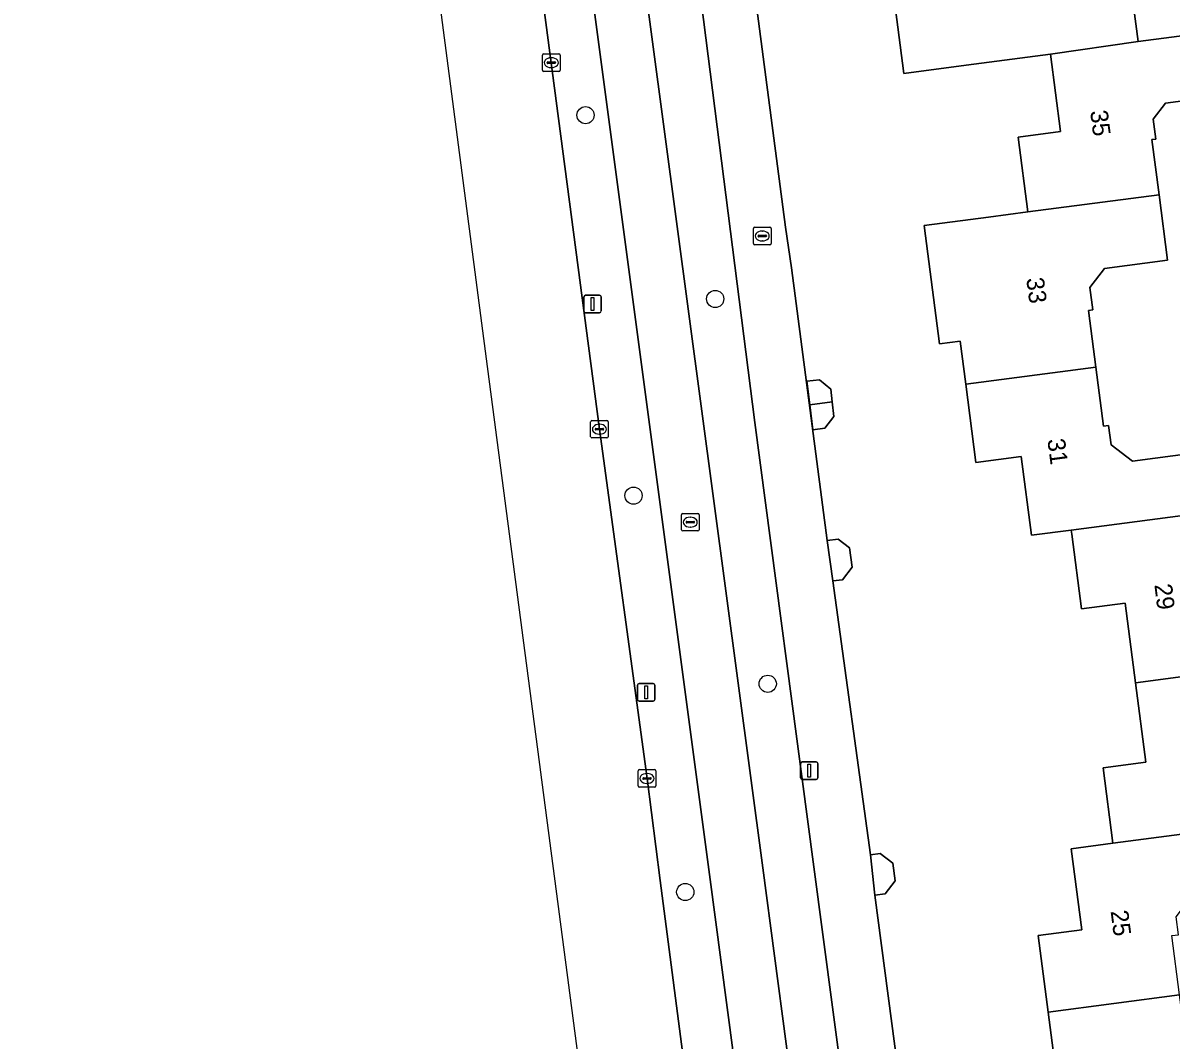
# Model space of a CAD drawing. Extents: x 161084 to 161928, y 385354 to 386522.
# Drawn here: x 161140.8 to 161206.1, y 385920.4 to 385978.2 of the extents above; entities that cross this region are included whole.
import ezdxf

# ---------------------------------------------------------------- set-up
doc = ezdxf.new("R2010")
doc.units = 0
for name, color, linetype in [('IMGEO_Berm_groen', 7, 'Continuous'), ('IMGEO_Boom', 7, 'Continuous'), ('IMGEO_Brandkraan', 7, 'Continuous'), ('IMGEO_Erf', 7, 'Continuous'), ('IMGEO_Fietspad_gesloten', 7, 'Continuous'), ('IMGEO_Kolk', 7, 'Continuous'), ('IMGEO_Lichtmast', 7, 'Continuous'), ('IMGEO_Muur', 7, 'Continuous'), ('IMGEO_OVBaan_gesloten', 7, 'Continuous'), ('IMGEO_Pand', 7, 'Continuous'), ('IMGEO_Pand_nummerreeks', 7, 'Continuous'), ('IMGEO_Rioolput', 7, 'Continuous'), ('IMGEO_Voetpad_open', 7, 'Continuous')]:
    doc.layers.add(name, color=color, linetype=linetype)

msp = doc.modelspace()

# ---------------------------------------------------------------- linework, layer by layer
at = {"layer": 'IMGEO_Berm_groen'}
for points in [[(161149.083, 386140.767), (161149.318, 386139.173), (161151.938, 386119.836), (161154.412, 386100.485), (161157.079, 386080.17), (161159.857, 386058.81), (161162.806, 386036.478), (161163.181, 386034.035), (161173.593, 385955.119), (161176.3, 385935.247), (161177.056, 385929.432), (161181.599, 385894.516), (161192.506, 385812.149), (161194.437, 385797.117), (161194.675, 385795.33), (161194.813, 385794.299), (161198.275, 385794.739), (161199.988, 385781.774), (161203.044, 385758.47), (161205.621, 385758.801), (161204.389, 385768.102), (161200.818, 385794.469)], [(161182.444, 385955.504), (161177.745, 385992.295), (161176.761, 386000), (161172.512, 386031.279), (161170.87, 386043.747), (161169.605, 386054.496), (161168.031, 386054.274), (161168.085, 386049.155)], [(161195.062, 385814.352), (161181.875, 385914.647), (161179.857, 385929.778), (161166.231, 386031.926)], [(161169.586, 386029.717), (161182.884, 385930.152), (161184.889, 385915.142), (161197.985, 385816.037)], [(161200.12, 385806.935), (161202.222, 385807.184), (161199.391, 385828.145), (161185.759, 385930.507), (161182.444, 385955.504)]]:
    msp.add_lwpolyline(points, dxfattribs=at)
at = {"layer": 'IMGEO_Boom'}
for centre in [(161172.801, 385972.987), (161180.183, 385962.531), (161175.535, 385951.338), (161183.173, 385940.633), (161178.477, 385928.785)]:
    msp.add_circle(centre, 0.489, dxfattribs=at)
at = {"layer": 'IMGEO_Brandkraan'}
for p, q in [((161182.361, 385965.689), (161182.361, 385966.541)), ((161182.436, 385966.615), (161183.288, 385966.615)), ((161182.849, 385966.395), (161182.874, 385966.395)), ((161183.362, 385966.541), (161183.362, 385965.689)), ((161182.62, 385966.109), (161182.62, 385966.121)), ((161183.058, 385966.072), (161182.66, 385966.072)), ((161182.663, 385966.158), (161183.061, 385966.158)), ((161182.872, 385965.835), (161182.847, 385965.835)), ((161183.104, 385966.121), (161183.104, 385966.109)), ((161183.288, 385965.615), (161182.436, 385965.615))]:
    msp.add_line(p, q, dxfattribs=at)
for points in [[(161182.361, 385965.689), (161182.361, 385966.541)], [(161182.436, 385966.615), (161183.288, 385966.615)], [(161183.362, 385966.541), (161183.362, 385965.689)], [(161183.288, 385965.615), (161182.436, 385965.615)]]:
    msp.add_lwpolyline(points, dxfattribs=at)
for centre, radius, start, end in [((161182.438, 385966.539), 0.0765, 91.55205, 178.44795), ((161182.438, 385966.539), 0.0765, 91.55205, 178.44795), ((161183.286, 385966.539), 0.0765, 1.55205, 88.44795), ((161183.286, 385966.539), 0.0765, 1.55205, 88.44795), ((161182.438, 385965.691), 0.0765, 181.55205, 268.44795), ((161182.438, 385965.691), 0.0765, 181.55205, 268.44795), ((161182.66, 385966.118), 0.0403, 85.87752, 175.75265), ((161182.657, 385966.108), 0.0366, 178.93798, 274.71019), ((161183.061, 385966.115), 0.043, 264.86636, 352.45326), ((161183.065, 385966.12), 0.0386, 1.73085, 96.63898), ((161183.286, 385965.691), 0.0765, 271.55205, 358.44795), ((161183.286, 385965.691), 0.0765, 271.55205, 358.44795)]:
    msp.add_arc(centre, radius, start, end, dxfattribs=at)
for centre, major_axis, ratio, start_param, end_param in [((161182.848, 385966.115), (-0.387, 0.002), 0.722429, 4.712389, 7.853982), ((161182.873, 385966.115), (-0.39, 0.002), 0.717154, 1.570796, 4.712389)]:
    msp.add_ellipse(centre, major_axis=major_axis, ratio=ratio, start_param=start_param, end_param=end_param, dxfattribs=at)
at = {"layer": 'IMGEO_Erf'}
for points in [[(161180.765, 385992.681), (161184.183, 385966.623), (161184.52, 385964.296), (161186.56, 385948.784), (161187.173, 385948.865), (161187.824, 385948.366), (161187.971, 385947.26), (161187.431, 385946.555), (161186.887, 385946.483), (161189.021, 385930.91), (161189.571, 385930.983), (161190.287, 385930.435), (161190.421, 385929.422), (161189.852, 385928.679), (161189.272, 385928.602), (161191.332, 385912.99)], [(161199.713, 385917.59), (161199.143, 385921.945), (161198.572, 385926.302), (161201.051, 385926.627), (161200.446, 385931.246), (161202.822, 385931.557), (161202.26, 385935.853), (161204.7, 385936.172), (161204.108, 385940.695), (161203.515, 385945.218), (161201.039, 385944.894), (161200.481, 385949.154), (161200.451, 385949.383), (161198.184, 385949.087), (161197.598, 385953.557), (161195.025, 385953.221), (161194.442, 385957.672), (161194.121, 385960.128), (161192.956, 385959.975), (161192.075, 385966.709), (161195.739, 385967.189), (161197.985, 385967.483), (161197.427, 385971.741), (161199.842, 385972.057), (161199.266, 385976.451), (161194.477, 385975.824), (161190.921, 385975.358), (161190.305, 385980.063)], [(161203.831, 385980.499), (161204.266, 385977.177), (161209.08, 385977.807)], [(161209.557, 385974.164), (161205.823, 385973.675), (161205.119, 385972.759), (161205.269, 385971.619), (161205.039, 385971.603), (161205.448, 385968.449), (161205.93, 385964.728), (161202.342, 385964.258), (161201.514, 385963.181), (161201.681, 385961.903), (161201.434, 385961.871), (161201.857, 385958.642), (161202.296, 385955.293), (161202.577, 385955.33), (161202.721, 385954.236), (161203.935, 385953.303), (161207.52, 385953.772)]]:
    msp.add_lwpolyline(points, dxfattribs=at)
msp.add_lwpolyline([(161186.431, 385955.176), (161185.738, 385955.092), (161185.566, 385956.511), (161185.404, 385957.843), (161186.12, 385957.93), (161186.772, 385957.392), (161186.846, 385956.678), (161186.933, 385955.839)], close=True, dxfattribs=at)
at = {"layer": 'IMGEO_Fietspad_gesloten'}
for points in [[(161165.553, 386037.912), (161166.231, 386031.926), (161179.857, 385929.778), (161181.875, 385914.647), (161195.062, 385814.352)], [(161197.985, 385816.037), (161184.889, 385915.142), (161182.884, 385930.152), (161169.586, 386029.717)]]:
    msp.add_lwpolyline(points, dxfattribs=at)
at = {"layer": 'IMGEO_Kolk'}
for p, q in [((161170.351, 385975.547), (161170.351, 385976.399)), ((161170.426, 385976.473), (161171.278, 385976.473)), ((161170.839, 385976.253), (161170.864, 385976.253)), ((161171.352, 385976.399), (161171.352, 385975.547)), ((161171.278, 385975.473), (161170.426, 385975.473)), ((161170.61, 385975.967), (161170.61, 385975.979)), ((161171.048, 385975.93), (161170.65, 385975.93)), ((161170.653, 385976.016), (161171.051, 385976.016)), ((161170.862, 385975.693), (161170.837, 385975.693)), ((161171.094, 385975.979), (161171.094, 385975.967)), ((161173.092, 385954.693), (161173.092, 385955.545)), ((161173.167, 385955.619), (161174.019, 385955.619)), ((161173.394, 385955.162), (161173.792, 385955.162)), ((161173.58, 385955.399), (161173.605, 385955.399)), ((161174.093, 385955.545), (161174.093, 385954.693)), ((161174.019, 385954.619), (161173.167, 385954.619)), ((161173.351, 385955.113), (161173.351, 385955.125)), ((161173.789, 385955.076), (161173.391, 385955.076)), ((161173.603, 385954.839), (161173.578, 385954.839)), ((161173.835, 385955.125), (161173.835, 385955.113)), ((161175.799, 385934.821), (161175.799, 385935.673)), ((161175.874, 385935.747), (161176.726, 385935.747)), ((161176.8, 385935.673), (161176.8, 385934.821)), ((161176.058, 385935.241), (161176.058, 385935.253)), ((161176.496, 385935.204), (161176.098, 385935.204)), ((161176.101, 385935.29), (161176.499, 385935.29)), ((161176.31, 385934.967), (161176.285, 385934.967)), ((161176.287, 385935.527), (161176.312, 385935.527)), ((161176.542, 385935.253), (161176.542, 385935.241)), ((161176.726, 385934.747), (161175.874, 385934.747))]:
    msp.add_line(p, q, dxfattribs=at)
for points in [[(161170.351, 385975.547), (161170.351, 385976.399)], [(161170.426, 385976.473), (161171.278, 385976.473)], [(161171.352, 385976.399), (161171.352, 385975.547)], [(161171.278, 385975.473), (161170.426, 385975.473)], [(161173.092, 385954.693), (161173.092, 385955.545)], [(161173.167, 385955.619), (161174.019, 385955.619)], [(161174.093, 385955.545), (161174.093, 385954.693)], [(161174.019, 385954.619), (161173.167, 385954.619)], [(161175.799, 385934.821), (161175.799, 385935.673)], [(161175.874, 385935.747), (161176.726, 385935.747)], [(161176.8, 385935.673), (161176.8, 385934.821)], [(161176.726, 385934.747), (161175.874, 385934.747)]]:
    msp.add_lwpolyline(points, dxfattribs=at)
for centre, radius, start, end in [((161170.428, 385976.397), 0.0765, 91.55205, 178.44795), ((161170.428, 385976.397), 0.0765, 91.55205, 178.44795), ((161171.276, 385976.397), 0.0765, 1.55205, 88.44795), ((161171.276, 385976.397), 0.0765, 1.55205, 88.44795), ((161170.428, 385975.549), 0.0765, 181.55205, 268.44795), ((161170.428, 385975.549), 0.0765, 181.55205, 268.44795), ((161170.65, 385975.976), 0.0403, 85.87752, 175.75265), ((161170.647, 385975.966), 0.0366, 178.93798, 274.71019), ((161171.051, 385975.973), 0.043, 264.86636, 352.45326), ((161171.055, 385975.978), 0.0386, 1.73085, 96.63898), ((161171.276, 385975.549), 0.0765, 271.55205, 358.44795), ((161171.276, 385975.549), 0.0765, 271.55205, 358.44795), ((161173.169, 385955.543), 0.0765, 91.55205, 178.44795), ((161173.169, 385955.543), 0.0765, 91.55205, 178.44795), ((161173.391, 385955.122), 0.0403, 85.87752, 175.75265), ((161173.796, 385955.124), 0.0386, 1.73085, 96.63898), ((161174.017, 385955.543), 0.0765, 1.55205, 88.44795), ((161174.017, 385955.543), 0.0765, 1.55205, 88.44795), ((161173.169, 385954.695), 0.0765, 181.55205, 268.44795), ((161173.169, 385954.695), 0.0765, 181.55205, 268.44795), ((161173.388, 385955.112), 0.0366, 178.93798, 274.71019), ((161173.792, 385955.119), 0.043, 264.86636, 352.45326), ((161174.017, 385954.695), 0.0765, 271.55205, 358.44795), ((161174.017, 385954.695), 0.0765, 271.55205, 358.44795), ((161175.876, 385935.671), 0.0765, 91.55205, 178.44795), ((161175.876, 385935.671), 0.0765, 91.55205, 178.44795), ((161176.724, 385935.671), 0.0765, 1.55205, 88.44795), ((161176.724, 385935.671), 0.0765, 1.55205, 88.44795), ((161176.098, 385935.25), 0.0403, 85.87752, 175.75265), ((161176.095, 385935.24), 0.0366, 178.93798, 274.71019), ((161176.499, 385935.247), 0.043, 264.86636, 352.45326), ((161176.503, 385935.252), 0.0386, 1.73085, 96.63898), ((161175.876, 385934.823), 0.0765, 181.55205, 268.44795), ((161175.876, 385934.823), 0.0765, 181.55205, 268.44795), ((161176.724, 385934.823), 0.0765, 271.55205, 358.44795), ((161176.724, 385934.823), 0.0765, 271.55205, 358.44795)]:
    msp.add_arc(centre, radius, start, end, dxfattribs=at)
for centre, major_axis, ratio, start_param, end_param in [((161170.838, 385975.973), (-0.387, 0.002), 0.722429, 4.712389, 7.853982), ((161170.863, 385975.973), (-0.39, 0.002), 0.717154, 1.570796, 4.712389), ((161173.579, 385955.119), (-0.387, 0.002), 0.722429, 4.712389, 7.853982), ((161173.604, 385955.119), (-0.39, 0.002), 0.717154, 1.570796, 4.712389), ((161176.286, 385935.247), (-0.387, 0.002), 0.722429, 4.712389, 7.853982), ((161176.311, 385935.247), (-0.39, 0.002), 0.717154, 1.570796, 4.712389)]:
    msp.add_ellipse(centre, major_axis=major_axis, ratio=ratio, start_param=start_param, end_param=end_param, dxfattribs=at)
at = {"layer": 'IMGEO_Lichtmast'}
for p, q in [((161172.704, 385961.846), (161172.704, 385962.646)), ((161172.704, 385962.646), (161172.704, 385961.846)), ((161172.804, 385962.746), (161173.594, 385962.746)), ((161173.594, 385962.746), (161172.804, 385962.746)), ((161173.694, 385962.646), (161173.694, 385961.846)), ((161173.694, 385961.846), (161173.694, 385962.646)), ((161173.594, 385961.746), (161172.804, 385961.746)), ((161172.804, 385961.746), (161173.594, 385961.746)), ((161175.757, 385939.747), (161175.757, 385940.547)), ((161175.757, 385940.547), (161175.757, 385939.747)), ((161175.857, 385940.647), (161176.647, 385940.647)), ((161176.647, 385940.647), (161175.857, 385940.647)), ((161176.747, 385940.547), (161176.747, 385939.747)), ((161176.747, 385939.747), (161176.747, 385940.547)), ((161176.647, 385939.647), (161175.857, 385939.647)), ((161175.857, 385939.647), (161176.647, 385939.647)), ((161185.038, 385935.289), (161185.038, 385936.089)), ((161185.038, 385936.089), (161185.038, 385935.289)), ((161185.138, 385936.189), (161185.928, 385936.189)), ((161185.928, 385936.189), (161185.138, 385936.189)), ((161186.028, 385936.089), (161186.028, 385935.289)), ((161186.028, 385935.289), (161186.028, 385936.089)), ((161185.928, 385935.189), (161185.138, 385935.189)), ((161185.138, 385935.189), (161185.928, 385935.189))]:
    msp.add_line(p, q, dxfattribs=at)
for points in [[(161173.124, 385962.621), (161173.274, 385962.621), (161173.274, 385961.871), (161173.124, 385961.871), (161173.124, 385962.621)], [(161176.177, 385940.522), (161176.327, 385940.522), (161176.327, 385939.772), (161176.177, 385939.772), (161176.177, 385940.522)], [(161185.458, 385936.064), (161185.608, 385936.064), (161185.608, 385935.314), (161185.458, 385935.314), (161185.458, 385936.064)]]:
    msp.add_lwpolyline(points, dxfattribs=at)
for centre, start, end in [((161172.804, 385962.646), 90, 180), ((161172.804, 385962.646), 90, 180), ((161173.594, 385962.646), 0, 90), ((161173.594, 385962.646), 360, 90), ((161172.804, 385961.846), 180, 270), ((161172.804, 385961.846), 180, 270), ((161173.594, 385961.846), 270, 0), ((161173.594, 385961.846), 270, 0), ((161175.857, 385940.547), 90, 180), ((161175.857, 385940.547), 90, 180), ((161176.647, 385940.547), 0, 90), ((161176.647, 385940.547), 360, 90), ((161175.857, 385939.747), 180, 270), ((161175.857, 385939.747), 180, 270), ((161176.647, 385939.747), 270, 0), ((161176.647, 385939.747), 270, 0), ((161185.138, 385936.089), 90, 180), ((161185.138, 385936.089), 90, 180), ((161185.928, 385936.089), 0, 90), ((161185.928, 385936.089), 360, 90), ((161185.138, 385935.289), 180, 270), ((161185.138, 385935.289), 180, 270), ((161185.928, 385935.289), 270, 0), ((161185.928, 385935.289), 270, 0)]:
    msp.add_arc(centre, 0.1, start, end, dxfattribs=at)
at = {"layer": 'IMGEO_Muur'}
for points in [[(161180.765, 385992.681), (161184.183, 385966.623)], [(161184.52, 385964.296), (161186.56, 385948.784)], [(161186.887, 385946.483), (161189.021, 385930.91)], [(161189.272, 385928.602), (161191.332, 385912.99)]]:
    msp.add_lwpolyline(points, dxfattribs=at)
at = {"layer": 'IMGEO_OVBaan_gesloten'}
for points in [[(161140.774, 386160.649), (161167.141, 385959.129), (161182.706, 385840.813), (161196.575, 385735.387)], [(161181.599, 385894.516), (161177.056, 385929.432), (161176.3, 385935.247), (161173.593, 385955.119), (161163.181, 386034.035), (161162.806, 386036.478), (161159.857, 386058.81), (161157.079, 386080.17), (161154.412, 386100.485), (161151.938, 386119.836), (161149.318, 386139.173), (161149.083, 386140.767), (161148.748, 386143.581), (161148.322, 386146.572), (161148.295, 386146.826), (161147.793, 386150.726), (161146.819, 386158.091)]]:
    msp.add_lwpolyline(points, dxfattribs=at)
at = {"layer": 'IMGEO_Pand'}
for points in [[(161204.266, 385977.177), (161203.831, 385980.499), (161200.402, 385980.05), (161199.194, 385980.979), (161199.031, 385982.223), (161198.775, 385982.189), (161198.335, 385985.545), (161190.846, 385984.565), (161191.417, 385980.209), (161190.305, 385980.063), (161190.921, 385975.358), (161194.477, 385975.824), (161199.266, 385976.451)], [(161199.266, 385976.451), (161199.842, 385972.057), (161197.427, 385971.741), (161197.985, 385967.483), (161205.448, 385968.449), (161205.039, 385971.603), (161205.269, 385971.619), (161205.119, 385972.759), (161205.823, 385973.675), (161209.557, 385974.164), (161209.08, 385977.807), (161204.266, 385977.177)], [(161194.442, 385957.672), (161201.857, 385958.642), (161201.434, 385961.871), (161201.681, 385961.903), (161201.514, 385963.181), (161202.342, 385964.258), (161205.93, 385964.728), (161205.448, 385968.449), (161197.985, 385967.483), (161195.739, 385967.189), (161192.075, 385966.709), (161192.956, 385959.975), (161194.121, 385960.128)], [(161202.721, 385954.236), (161202.577, 385955.33), (161202.296, 385955.293), (161201.857, 385958.642), (161194.442, 385957.672), (161195.025, 385953.221), (161197.598, 385953.557), (161198.184, 385949.087), (161200.451, 385949.383), (161207.966, 385950.364), (161212.569, 385950.965), (161212.28, 385953.257), (161210.956, 385954.221), (161207.52, 385953.772), (161203.935, 385953.303)], [(161186.772, 385957.392), (161186.12, 385957.93), (161185.404, 385957.843), (161185.566, 385956.511), (161186.846, 385956.678)], [(161186.846, 385956.678), (161185.566, 385956.511), (161185.738, 385955.092), (161186.431, 385955.176), (161186.933, 385955.839)], [(161208.643, 385946.989), (161208.412, 385946.959), (161207.966, 385950.364), (161200.451, 385949.383), (161200.481, 385949.154), (161201.039, 385944.894), (161203.515, 385945.218), (161204.108, 385940.695), (161213.828, 385941.968), (161213.34, 385945.693), (161209.995, 385945.255), (161208.805, 385945.749)], [(161209.953, 385936.954), (161210.685, 385937.906), (161214.298, 385938.379), (161213.828, 385941.968), (161204.108, 385940.695), (161204.7, 385936.172), (161202.26, 385935.853), (161202.822, 385931.557), (161210.235, 385932.528), (161209.805, 385935.818), (161210.097, 385935.856)], [(161206.427, 385927.381), (161207.318, 385928.541), (161210.699, 385928.984), (161210.235, 385932.528), (161202.822, 385931.557), (161200.446, 385931.246), (161201.051, 385926.627), (161198.572, 385926.302), (161199.143, 385921.945), (161206.622, 385922.928), (161206.18, 385926.303), (161206.561, 385926.353)], [(161202.737, 385913.352), (161212.527, 385914.637), (161212.075, 385918.086), (161208.549, 385917.625), (161207.525, 385918.412), (161207.355, 385919.706), (161207.049, 385919.666), (161206.622, 385922.928), (161199.143, 385921.945), (161199.713, 385917.59), (161202.14, 385917.907)]]:
    msp.add_lwpolyline(points, close=True, dxfattribs=at)
at = {"layer": 'IMGEO_Rioolput'}
for p, q in [((161178.262, 385949.402), (161178.262, 385950.254)), ((161178.337, 385950.328), (161179.189, 385950.328)), ((161178.75, 385950.108), (161178.775, 385950.108)), ((161179.263, 385950.254), (161179.263, 385949.402)), ((161179.189, 385949.328), (161178.337, 385949.328)), ((161178.521, 385949.822), (161178.521, 385949.834)), ((161178.959, 385949.785), (161178.561, 385949.785)), ((161178.564, 385949.871), (161178.962, 385949.871)), ((161178.773, 385949.548), (161178.748, 385949.548)), ((161179.005, 385949.834), (161179.005, 385949.822))]:
    msp.add_line(p, q, dxfattribs=at)
for points in [[(161178.262, 385949.402), (161178.262, 385950.254)], [(161178.337, 385950.328), (161179.189, 385950.328)], [(161179.263, 385950.254), (161179.263, 385949.402)], [(161179.189, 385949.328), (161178.337, 385949.328)]]:
    msp.add_lwpolyline(points, dxfattribs=at)
for centre, radius, start, end in [((161178.339, 385950.252), 0.0765, 91.55205, 178.44795), ((161178.339, 385950.252), 0.0765, 91.55205, 178.44795), ((161179.187, 385950.252), 0.0765, 1.55205, 88.44795), ((161179.187, 385950.252), 0.0765, 1.55205, 88.44795), ((161178.339, 385949.404), 0.0765, 181.55205, 268.44795), ((161178.339, 385949.404), 0.0765, 181.55205, 268.44795), ((161178.561, 385949.831), 0.0403, 85.87752, 175.75265), ((161178.558, 385949.821), 0.0366, 178.93798, 274.71019), ((161178.962, 385949.828), 0.043, 264.86636, 352.45326), ((161178.966, 385949.833), 0.0386, 1.73085, 96.63898), ((161179.187, 385949.404), 0.0765, 271.55205, 358.44795), ((161179.187, 385949.404), 0.0765, 271.55205, 358.44795)]:
    msp.add_arc(centre, radius, start, end, dxfattribs=at)
for centre, major_axis, ratio, start_param, end_param in [((161178.749, 385949.828), (-0.387, 0.002), 0.722429, 4.712389, 7.853982), ((161178.774, 385949.828), (-0.39, 0.002), 0.717154, 1.570796, 4.712389)]:
    msp.add_ellipse(centre, major_axis=major_axis, ratio=ratio, start_param=start_param, end_param=end_param, dxfattribs=at)
at = {"layer": 'IMGEO_Voetpad_open'}
for points in [[(161180.765, 385992.681), (161177.745, 385992.295), (161182.444, 385955.504), (161185.759, 385930.507), (161199.391, 385828.145), (161202.222, 385807.184), (161200.12, 385806.935)], [(161191.332, 385912.99), (161189.272, 385928.602), (161189.021, 385930.91), (161186.887, 385946.483), (161186.56, 385948.784), (161184.52, 385964.296), (161184.183, 385966.623), (161180.765, 385992.681)]]:
    msp.add_lwpolyline(points, dxfattribs=at)
for points in [[(161186.887, 385946.483), (161187.431, 385946.555), (161187.971, 385947.26), (161187.824, 385948.366), (161187.173, 385948.865), (161186.56, 385948.784)], [(161189.272, 385928.602), (161189.852, 385928.679), (161190.421, 385929.422), (161190.287, 385930.435), (161189.571, 385930.983), (161189.021, 385930.91)]]:
    msp.add_lwpolyline(points, close=True, dxfattribs=at)

# ---------------------------------------------------------------- texts
at = {"layer": 'IMGEO_Pand_nummerreeks'}
for s, rotation, p in [('35', 277.38593, (161201.523, 385973.214)), ('33', 277.46566, (161197.887, 385963.694)), ('31', 277.46543, (161199.088, 385954.528)), ('29', 277.25344, (161205.18, 385946.269)), ('25', 277.4597, (161202.689, 385927.697))]:
    msp.add_text(s, height=1, rotation=rotation, dxfattribs=at).set_placement(p)

doc.saveas('drawing.dxf')
